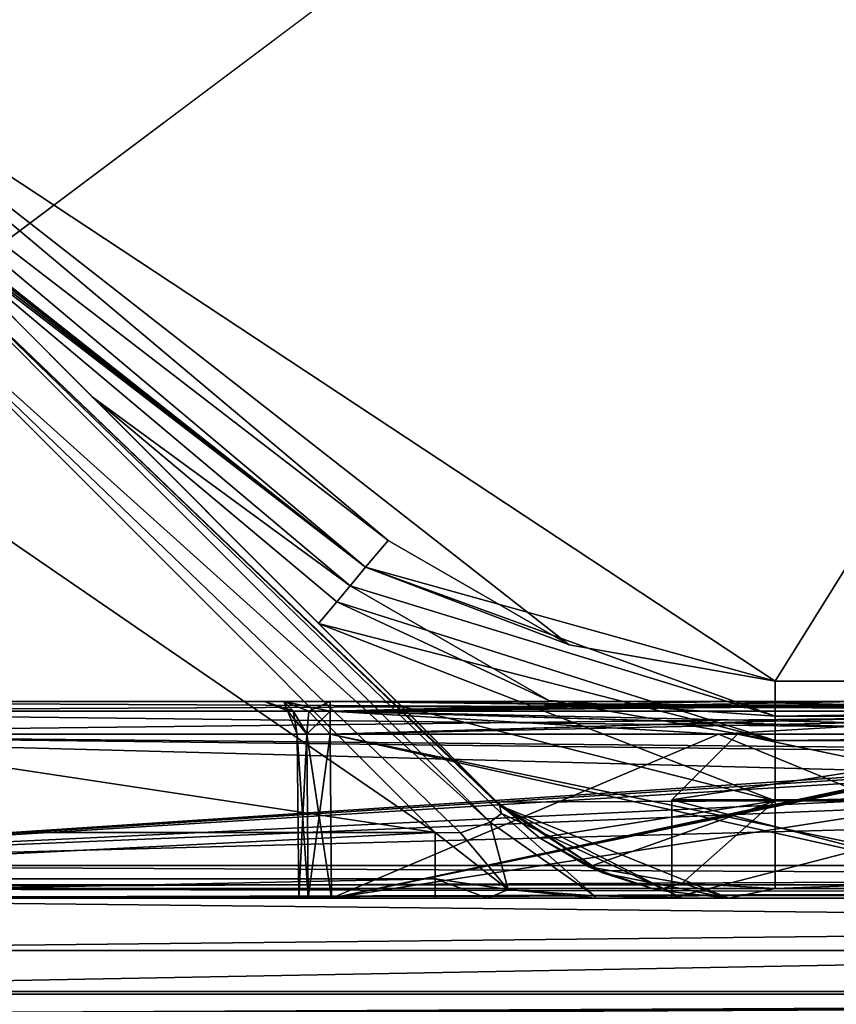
# Model space of a CAD drawing. Header units: metres. Extents: x -205 to 205, y -82 to 82.
# Tile 262 of 426: x -30 to -17, y 41 to 56. Entities that reach past the tile are written whole.
import ezdxf

# ---------------------------------------------------------------- set-up
doc = ezdxf.new("R2010")
doc.units = ezdxf.units.M
doc.layers.add('solid_PRT0003', color=7, linetype='CONTINUOUS')

msp = doc.modelspace()

# ---------------------------------------------------------------- linework, layer by layer
at = {"layer": 'solid_PRT0003'}
for points in [[(-200, -75), (-200, 75), (0, 75)], [(0, -75), (-200, -75), (0, 75)], [(-33.837666, 56.110996, 1.5), (-18.216194, 45.809784, 1.5), (0, 75, 1.5)], [(-18.216194, 45.809784, 1.5), (18.216194, 45.809784, 1.5), (0, 75, 1.5)], [(-34.181252, 55.70153, 1.654846), (-24.12355, 47.959885, 1.5), (-33.837666, 56.110996, 1.5)], [(-33.837666, 56.110996, 1.5), (-21.359428, 46.364033, 1.5), (-18.216194, 45.809784, 1.5)], [(-33.837666, 56.110996, 1.5), (-24.12355, 47.959885, 1.5), (-21.359428, 46.364033, 1.5)], [(-24.467134, 47.550419, 1.654846), (-24.12355, 47.959885, 1.5), (-34.181252, 55.70153, 1.654846)], [(-24.467134, 47.550419, 1.654846), (-34.181252, 55.70153, 1.654846), (-32.384422, 53.804459, 1.946402)], [(-24.467134, 47.550419, 1.654846), (-32.384422, 53.804459, 1.946402), (-31.73583, 53.242641, 1.96722)], [(-31.942936, 53.035534, 13.207107), (-22.457655, 43.964466, 12.5), (-31.73583, 53.242641, 12.5)], [(-31.496353, 53.003162, 2.017271), (-24.467134, 47.550419, 1.654846), (-31.73583, 53.242641, 1.96722)], [(-22.457655, 43.964466, 12.5), (-31.496353, 53.003162, 2.017271), (-31.73583, 53.242641, 1.96722)], [(-22.457655, 43.964466, 12.5), (-31.73583, 53.242641, 1.96722), (-31.73583, 53.242641, 12.5)], [(-31.942936, 53.035534, 13.207107), (-32.442936, 52.535534, 13.5), (-22.567221, 43.656864, 13.20919)], [(-31.942936, 53.035534, 13.207107), (-22.42312, 43.914635, 12.646684), (-22.457655, 43.964466, 12.5)], [(-31.942936, 53.035534, 13.207107), (-22.39064, 43.791592, 12.879613), (-22.42312, 43.914635, 12.646684)], [(-31.942936, 53.035534, 13.207107), (-22.567221, 43.656864, 13.20919), (-22.39064, 43.791592, 12.879613)], [(-31.496353, 53.003162, 2.017271), (-31.27132, 52.77813, 2.071429), (-24.467134, 47.550419, 1.654846)], [(-22.457655, 43.964466, 12.5), (-31.27132, 52.77813, 2.071429), (-31.496353, 53.003162, 2.017271)], [(-24.704315, 47.267757, 2.071429), (-31.27132, 52.77813, 2.071429), (-28.642008, 50.148819, 2.583395)], [(-22.457655, 43.964466, 12.5), (-28.642008, 50.148819, 2.583395), (-31.27132, 52.77813, 2.071429)], [(-24.467134, 47.550419, 1.654846), (-31.27132, 52.77813, 2.071429), (-24.704315, 47.267757, 2.071429)], [(-31.428471, 49, 13.5), (-23.407402, 43.5, 13.5), (-32.442936, 52.535534, 13.5)], [(-23.019464, 43.498569, 13.461928), (-32.442936, 52.535534, 13.5), (-23.407402, 43.5, 13.5)], [(-23.019464, 43.498569, 13.461928), (-22.567221, 43.656864, 13.20919), (-32.442936, 52.535534, 13.5)], [(-24.909634, 47.023071, 2.57763), (-28.642008, 50.148819, 2.583395), (-25.186409, 46.693222, 2.993398)], [(-22.457655, 43.964466, 12.5), (-25.186409, 46.693222, 2.993398), (-28.642008, 50.148819, 2.583395)], [(-24.909634, 47.023071, 2.57763), (-24.704315, 47.267757, 2.071429), (-28.642008, 50.148819, 2.583395)], [(-31.428471, 49, 13.5), (-33.703213, 45.059738, 13.5), (-23.407402, 43.5, 13.5)], [(-24.467134, 47.550419, 1.654846), (-21.359428, 46.364033, 1.5), (-24.12355, 47.959885, 1.5)], [(-18.216194, 45.275261, 1.654846), (-24.467134, 47.550419, 1.654846), (-24.704315, 47.267757, 2.071429)], [(-24.467134, 47.550419, 1.654846), (-18.216194, 45.809784, 1.5), (-21.359428, 46.364033, 1.5)], [(-18.216194, 45.275261, 1.654846), (-18.216194, 45.809784, 1.5), (-24.467134, 47.550419, 1.654846)], [(-21.668451, 45.515003, 2.071429), (-24.704315, 47.267757, 2.071429), (-24.909634, 47.023071, 2.57763)], [(-21.668451, 45.515003, 2.071429), (-18.216194, 45.275261, 1.654846), (-24.704315, 47.267757, 2.071429)], [(-18.216194, 44.906277, 2.071429), (-24.909634, 47.023071, 2.57763), (-25.186409, 46.693222, 2.993398)], [(-21.668451, 45.515003, 2.071429), (-24.909634, 47.023071, 2.57763), (-18.216194, 44.906277, 2.071429)], [(-18.216194, 43.983814, 3.112886), (-18.216194, 44.906277, 2.071429), (-25.186409, 46.693222, 2.993398)], [(-18.216194, 43.983814, 3.112886), (-25.186409, 46.693222, 2.993398), (-23.9161, 45.422913, 3.189018)], [(-22.457655, 43.964466, 12.5), (-23.9161, 45.422913, 3.189018), (-25.186409, 46.693222, 2.993398)], [(-18.216194, 45.275261, 1.654846), (18.216194, 45.809784, 1.5), (-18.216194, 45.809784, 1.5)], [(18.216194, 45.275261, 1.654846), (18.216194, 45.809784, 1.5), (-18.216194, 45.275261, 1.654846)], [(-26.011072, 45.5, 48.499981), (-37.489235, 45.5, 46.5), (-34.967457, 45.5, 47.5)], [(-37.489235, 45.5, 73.5), (-37.489235, 45.5, 74.5), (-7.20467, 45.5, 74.5)], [(-37.489235, 45.353554, 74.853554), (-7.20467, 45.5, 74.5), (-37.489235, 45.5, 74.5)], [(-36.22834, 45.5, 73.5), (-37.489235, 45.5, 73.5), (-7.20467, 45.5, 74.5)], [(-37.489235, 45.353554, 74.853554), (-7.20467, 45.353504, 74.853607), (-7.20467, 45.5, 74.5)], [(-8.058311, 45.5, 46.97401), (-7.20467, 45.5, 46.5), (-37.489235, 45.5, 46.5)], [(-7.20467, 45.353527, 46.14642), (-37.489235, 45.5, 46.5), (-7.20467, 45.5, 46.5)], [(-8.880945, 45.5, 47.5), (-8.058311, 45.5, 46.97401), (-37.489235, 45.5, 46.5)], [(-16.945984, 45.5, 47.5), (-8.880945, 45.5, 47.5), (-37.489235, 45.5, 46.5)], [(-25.011023, 45.5, 47.5), (-16.945984, 45.5, 47.5), (-37.489235, 45.5, 46.5)], [(-25.718145, 45.5, 47.792873), (-25.011023, 45.5, 47.5), (-37.489235, 45.5, 46.5)], [(-26.011072, 45.5, 48.499981), (-25.718145, 45.5, 47.792873), (-37.489235, 45.5, 46.5)], [(-37.489235, 45.353554, 46.146446), (-37.489235, 45.5, 46.5), (-7.20467, 45.353527, 46.14642)], [(-34.967449, 45.5, 73.5), (-36.22834, 45.5, 73.5), (-7.20467, 45.5, 74.5)], [(-26.011072, 45.5, 48.499981), (-34.967457, 45.5, 47.5), (-34.260326, 45.5, 47.792873)], [(-34.260326, 45.5, 73.20713), (-34.967449, 45.5, 73.5), (-7.20467, 45.5, 74.5)], [(-34.260326, 45.5, 47.792873), (-33.9674, 45.5, 48.499989), (-26.011072, 45.5, 66.499985)], [(-26.011072, 45.5, 63.500011), (-34.260326, 45.5, 47.792873), (-26.011072, 45.5, 66.499985)], [(-34.260326, 45.5, 73.20713), (-7.20467, 45.5, 74.5), (-25.011013, 45.5, 73.5)], [(-33.9674, 45.5, 72.500023), (-34.260326, 45.5, 73.20713), (-25.011013, 45.5, 73.5)], [(-26.011072, 45.5, 51.499996), (-26.011072, 45.5, 48.499981), (-34.260326, 45.5, 47.792873)], [(-26.011072, 45.5, 54.500011), (-26.011072, 45.5, 51.499996), (-34.260326, 45.5, 47.792873)], [(-26.011072, 45.5, 57.499981), (-26.011072, 45.5, 54.500011), (-34.260326, 45.5, 47.792873)], [(-26.011072, 45.5, 60.499996), (-26.011072, 45.5, 57.499981), (-34.260326, 45.5, 47.792873)], [(-26.011072, 45.5, 63.500011), (-26.011072, 45.5, 60.499996), (-34.260326, 45.5, 47.792873)], [(-33.9674, 45.5, 48.499989), (-26.011072, 45.5, 69.5), (-26.011072, 45.5, 66.499985)], [(-33.9674, 45.5, 48.499989), (-26.011072, 45.5, 72.500015), (-26.011072, 45.5, 69.5)], [(-33.9674, 45.5, 54.500019), (-25.718143, 45.5, 73.20713), (-26.011072, 45.5, 72.500015)], [(-33.9674, 45.5, 51.500004), (-33.9674, 45.5, 54.500019), (-26.011072, 45.5, 72.500015)], [(-33.9674, 45.5, 48.499989), (-33.9674, 45.5, 51.500004), (-26.011072, 45.5, 72.500015)], [(-33.9674, 45.5, 72.500023), (-25.011013, 45.5, 73.5), (-25.718143, 45.5, 73.20713)], [(-33.9674, 45.5, 69.5), (-33.9674, 45.5, 72.500023), (-25.718143, 45.5, 73.20713)], [(-33.9674, 45.5, 66.499985), (-33.9674, 45.5, 69.5), (-25.718143, 45.5, 73.20713)], [(-33.9674, 45.5, 63.500019), (-33.9674, 45.5, 66.499985), (-25.718143, 45.5, 73.20713)], [(-33.9674, 45.5, 60.500004), (-33.9674, 45.5, 63.500019), (-25.718143, 45.5, 73.20713)], [(-33.9674, 45.5, 57.499989), (-33.9674, 45.5, 60.500004), (-25.718143, 45.5, 73.20713)], [(-33.9674, 45.5, 54.500019), (-33.9674, 45.5, 57.499989), (-25.718143, 45.5, 73.20713)], [(-26.011072, 45.5, 63.500011), (-26.011072, 45.5, 66.499985), (-25.718145, 45.5, 65.79287)], [(-25.573227, 45.356216, 66.175438), (-25.718145, 45.5, 65.79287), (-26.011072, 45.5, 66.499985)], [(-25.718143, 45.5, 64.20713), (-26.011072, 45.5, 63.500011), (-25.718145, 45.5, 65.79287)], [(-25.660616, 45.356625, 72.5), (-26.011072, 45.5, 66.499985), (-26.011072, 45.5, 69.5)], [(-25.660616, 45.356625, 72.5), (-25.660616, 45.356625, 66.5), (-26.011072, 45.5, 66.499985)], [(-25.573227, 45.356216, 66.175438), (-26.011072, 45.5, 66.499985), (-25.660616, 45.356625, 66.5)], [(-25.660616, 45.356625, 72.5), (-26.011072, 45.5, 69.5), (-26.011072, 45.5, 72.500015)], [(-25.660616, 45.356625, 72.5), (-26.011072, 45.5, 72.500015), (-25.718143, 45.5, 73.20713)], [(-25.573227, 45.356216, 48.175434), (-25.718145, 45.5, 47.792873), (-26.011072, 45.5, 48.499981)], [(-25.660616, 45.356625, 54.5), (-26.011072, 45.5, 48.499981), (-26.011072, 45.5, 51.499996)], [(-25.573227, 45.356216, 48.175434), (-26.011072, 45.5, 48.499981), (-25.660616, 45.356625, 48.5)], [(-25.660616, 45.356625, 54.5), (-25.660616, 45.356625, 48.5), (-26.011072, 45.5, 48.499981)], [(-25.660616, 45.356625, 54.5), (-26.011072, 45.5, 51.499996), (-26.011072, 45.5, 54.500011)], [(-25.718145, 45.5, 56.792873), (-25.718143, 45.5, 55.207127), (-26.011072, 45.5, 54.500011)], [(-25.660616, 45.356625, 54.5), (-26.011072, 45.5, 54.500011), (-25.718143, 45.5, 55.207127)], [(-26.011072, 45.5, 57.499981), (-25.718145, 45.5, 56.792873), (-26.011072, 45.5, 54.500011)], [(-25.573227, 45.356216, 57.175434), (-25.718145, 45.5, 56.792873), (-26.011072, 45.5, 57.499981)], [(-25.660616, 45.356625, 63.5), (-26.011072, 45.5, 57.499981), (-26.011072, 45.5, 60.499996)], [(-25.660616, 45.356625, 57.5), (-26.011072, 45.5, 57.499981), (-25.660616, 45.356625, 63.5)], [(-25.573227, 45.356216, 57.175434), (-26.011072, 45.5, 57.499981), (-25.660616, 45.356625, 57.5)], [(-25.660616, 45.356625, 63.5), (-26.011072, 45.5, 60.499996), (-26.011072, 45.5, 63.500011)], [(-25.660616, 45.356625, 63.5), (-26.011072, 45.5, 63.500011), (-25.718143, 45.5, 64.20713)], [(-25.718143, 45.5, 64.20713), (-25.718145, 45.5, 65.79287), (-25.011023, 45.5, 65.5)], [(-25.011034, 45.35355, 65.853554), (-25.011023, 45.5, 65.5), (-25.718145, 45.5, 65.79287)], [(-25.335051, 45.355091, 65.938828), (-25.011034, 45.35355, 65.853554), (-25.718145, 45.5, 65.79287)], [(-25.573227, 45.356216, 66.175438), (-25.335051, 45.355091, 65.938828), (-25.718145, 45.5, 65.79287)], [(-25.011034, 45.35355, 47.853554), (-25.011023, 45.5, 47.5), (-25.718145, 45.5, 47.792873)], [(-25.335051, 45.355091, 47.938828), (-25.011034, 45.35355, 47.853554), (-25.718145, 45.5, 47.792873)], [(-25.335051, 45.355091, 47.938828), (-25.718145, 45.5, 47.792873), (-25.573227, 45.356216, 48.175434)], [(-25.718145, 45.5, 56.792873), (-25.011023, 45.5, 56.5), (-25.718143, 45.5, 55.207127)], [(-25.011034, 45.35355, 56.853554), (-25.011023, 45.5, 56.5), (-25.718145, 45.5, 56.792873)], [(-25.335051, 45.355091, 56.938828), (-25.011034, 45.35355, 56.853554), (-25.718145, 45.5, 56.792873)], [(-25.573227, 45.356216, 57.175434), (-25.335051, 45.355091, 56.938828), (-25.718145, 45.5, 56.792873)], [(-25.011013, 45.5, 64.5), (-25.718143, 45.5, 64.20713), (-25.011023, 45.5, 65.5)], [(-25.335051, 45.355091, 73.061172), (-25.718143, 45.5, 73.20713), (-25.011013, 45.5, 73.5)], [(-25.573227, 45.356216, 72.824562), (-25.660616, 45.356625, 72.5), (-25.718143, 45.5, 73.20713)], [(-25.573227, 45.356216, 72.824562), (-25.718143, 45.5, 73.20713), (-25.335051, 45.355091, 73.061172)], [(-25.011023, 45.5, 56.5), (-25.011013, 45.5, 55.5), (-25.718143, 45.5, 55.207127)], [(-25.335051, 45.355091, 55.061172), (-25.718143, 45.5, 55.207127), (-25.011013, 45.5, 55.5)], [(-25.573227, 45.356216, 54.824562), (-25.660616, 45.356625, 54.5), (-25.718143, 45.5, 55.207127)], [(-25.573227, 45.356216, 54.824562), (-25.718143, 45.5, 55.207127), (-25.335051, 45.355091, 55.061172)], [(-25.335051, 45.355091, 64.061172), (-25.718143, 45.5, 64.20713), (-25.011013, 45.5, 64.5)], [(-25.573227, 45.356216, 63.824562), (-25.718143, 45.5, 64.20713), (-25.335051, 45.355091, 64.061172)], [(-25.660616, 45.356625, 63.5), (-25.718143, 45.5, 64.20713), (-25.573227, 45.356216, 63.824562)], [(-25.335051, 45.355091, 73.061172), (-25.011013, 45.5, 73.5), (-25.011034, 45.35355, 73.146446)], [(-25.335051, 45.355091, 55.061172), (-25.011013, 45.5, 55.5), (-25.011034, 45.35355, 55.146442)], [(-25.335051, 45.355091, 64.061172), (-25.011013, 45.5, 64.5), (-25.011034, 45.35355, 64.146446)], [(-25.011034, 45.35355, 65.853554), (-12.982021, 45.5, 65.5), (-18.996523, 45.5, 65.5)], [(-12.982021, 45.353554, 65.853554), (-12.982021, 45.5, 65.5), (-25.011034, 45.35355, 65.853554)], [(-25.011034, 45.35355, 65.853554), (-18.996523, 45.5, 65.5), (-25.011023, 45.5, 65.5)], [(-8.880945, 45.353565, 73.146461), (-25.011034, 45.35355, 73.146446), (-25.011013, 45.5, 73.5)], [(-25.011034, 45.35355, 47.853554), (-8.880945, 45.5, 47.5), (-16.945984, 45.5, 47.5)], [(-25.011034, 45.35355, 47.853554), (-8.880945, 45.353542, 47.853565), (-8.880945, 45.5, 47.5)], [(-25.011034, 45.35355, 47.853554), (-16.945984, 45.5, 47.5), (-25.011023, 45.5, 47.5)], [(-25.011034, 45.35355, 55.146442), (-25.011013, 45.5, 55.5), (-12.982021, 45.353554, 55.146446)], [(-25.011034, 45.35355, 56.853554), (-13.144557, 45.5, 56.5), (-19.077789, 45.5, 56.5)], [(-13.144557, 45.353554, 56.853554), (-13.144557, 45.5, 56.5), (-25.011034, 45.35355, 56.853554)], [(-25.011034, 45.35355, 56.853554), (-19.077789, 45.5, 56.5), (-25.011023, 45.5, 56.5)], [(-25.011034, 45.35355, 64.146446), (-25.011013, 45.5, 64.5), (-13.144557, 45.353554, 64.146446)], [(-25.011013, 45.5, 64.5), (-25.011023, 45.5, 65.5), (-18.996523, 45.5, 65.5)], [(-25.011023, 45.5, 56.5), (-19.077789, 45.5, 56.5), (-25.011013, 45.5, 55.5)], [(-19.077785, 45.5, 64.5), (-25.011013, 45.5, 64.5), (-18.996523, 45.5, 65.5)], [(-7.20467, 45.5, 74.5), (-16.94598, 45.5, 73.5), (-25.011013, 45.5, 73.5)], [(-8.880945, 45.353565, 73.146461), (-25.011013, 45.5, 73.5), (-16.94598, 45.5, 73.5)], [(-19.077789, 45.5, 56.5), (-18.996519, 45.5, 55.5), (-25.011013, 45.5, 55.5)], [(-12.982021, 45.353554, 55.146446), (-25.011013, 45.5, 55.5), (-18.996519, 45.5, 55.5)], [(-13.144557, 45.353554, 64.146446), (-25.011013, 45.5, 64.5), (-19.077785, 45.5, 64.5)], [(-18.216194, 43.983814, 3.112886), (-23.9161, 45.422913, 3.189018), (-22.457655, 43.964466, 3.443189)], [(-22.457655, 43.964466, 12.5), (-22.457655, 43.964466, 3.443189), (-23.9161, 45.422913, 3.189018)], [(-21.668451, 45.515003, 2.071429), (-18.216194, 44.906277, 2.071429), (-18.216194, 45.275261, 1.654846)], [(-19.077789, 45.5, 56.5), (-13.144557, 45.5, 56.5), (-18.996519, 45.5, 55.5)], [(-19.077785, 45.5, 64.5), (-18.996523, 45.5, 65.5), (-13.144557, 45.5, 64.5)], [(-13.144557, 45.353554, 64.146446), (-19.077785, 45.5, 64.5), (-13.144557, 45.5, 64.5)], [(-18.996523, 45.5, 65.5), (-12.982021, 45.5, 65.5), (-13.144557, 45.5, 64.5)], [(-12.98623, 45.5, 56.012169), (-12.982021, 45.5, 55.5), (-18.996519, 45.5, 55.5)], [(-12.982021, 45.353554, 55.146446), (-18.996519, 45.5, 55.5), (-12.982021, 45.5, 55.5)], [(-13.144557, 45.5, 56.5), (-12.98623, 45.5, 56.012169), (-18.996519, 45.5, 55.5)], [(-37.489235, 45.353554, 46.146446), (-7.20467, 45, 46), (-37.489235, 45, 46)], [(-37.489235, 45.353554, 46.146446), (-7.20467, 45.353527, 46.14642), (-7.20467, 45, 46)], [(-37.489235, 45.353554, 74.853554), (-37.489235, 45, 75), (-7.20467, 45.353504, 74.853607)], [(-7.20467, 45.353504, 74.853607), (-37.489235, 45, 75), (-7.20467, 45, 75)], [(-25.364697, 45.003086, 48.146515), (-25.660616, 45.356625, 48.5), (-25.511091, 45.004364, 48.5)], [(-25.511091, 45.004364, 54.5), (-25.511091, 45.004364, 48.5), (-25.660616, 45.356625, 48.5)], [(-25.364697, 45.003086, 48.146515), (-25.573227, 45.356216, 48.175434), (-25.660616, 45.356625, 48.5)], [(-25.660616, 45.356625, 54.5), (-25.511091, 45.004364, 54.5), (-25.660616, 45.356625, 48.5)], [(-25.573227, 45.356216, 54.824562), (-25.511091, 45.004364, 54.5), (-25.660616, 45.356625, 54.5)], [(-25.660616, 45.356625, 66.5), (-25.511091, 45.004364, 72.5), (-25.511091, 45.004364, 66.5)], [(-25.364697, 45.003086, 66.146515), (-25.660616, 45.356625, 66.5), (-25.511091, 45.004364, 66.5)], [(-25.660616, 45.356625, 72.5), (-25.511091, 45.004364, 72.5), (-25.660616, 45.356625, 66.5)], [(-25.573227, 45.356216, 72.824562), (-25.511091, 45.004364, 72.5), (-25.660616, 45.356625, 72.5)], [(-25.660616, 45.356625, 57.5), (-25.511091, 45.004364, 63.5), (-25.511091, 45.004364, 57.5)], [(-25.364697, 45.003086, 57.146515), (-25.660616, 45.356625, 57.5), (-25.511091, 45.004364, 57.5)], [(-25.660616, 45.356625, 63.5), (-25.573227, 45.356216, 63.824562), (-25.511091, 45.004364, 63.5)], [(-25.660616, 45.356625, 57.5), (-25.660616, 45.356625, 63.5), (-25.511091, 45.004364, 63.5)], [(-25.364697, 45.003086, 66.146515), (-25.573227, 45.356216, 66.175438), (-25.660616, 45.356625, 66.5)], [(-25.364697, 45.003086, 57.146515), (-25.573227, 45.356216, 57.175434), (-25.660616, 45.356625, 57.5)], [(-25.364697, 45.003086, 48.146515), (-25.335051, 45.355091, 47.938828), (-25.573227, 45.356216, 48.175434)], [(-25.364697, 45.003086, 54.853485), (-25.511091, 45.004364, 54.5), (-25.573227, 45.356216, 54.824562)], [(-25.364697, 45.003086, 72.853485), (-25.511091, 45.004364, 72.5), (-25.573227, 45.356216, 72.824562)], [(-25.364697, 45.003086, 63.853485), (-25.511091, 45.004364, 63.5), (-25.573227, 45.356216, 63.824562)], [(-25.364697, 45.003086, 66.146515), (-25.335051, 45.355091, 65.938828), (-25.573227, 45.356216, 66.175438)], [(-25.364697, 45.003086, 63.853485), (-25.573227, 45.356216, 63.824562), (-25.335051, 45.355091, 64.061172)], [(-25.364697, 45.003086, 57.146515), (-25.335051, 45.355091, 56.938828), (-25.573227, 45.356216, 57.175434)], [(-25.364697, 45.003086, 54.853485), (-25.573227, 45.356216, 54.824562), (-25.335051, 45.355091, 55.061172)], [(-25.364697, 45.003086, 72.853485), (-25.573227, 45.356216, 72.824562), (-25.335051, 45.355091, 73.061172)], [(-25.364697, 45.003086, 48.146515), (-25.011034, 45, 48), (-25.335051, 45.355091, 47.938828)], [(-25.364697, 45.003086, 57.146515), (-25.011034, 45, 57), (-25.335051, 45.355091, 56.938828)], [(-25.364697, 45.003086, 66.146515), (-25.011034, 45, 66), (-25.335051, 45.355091, 65.938828)], [(-25.364697, 45.003086, 63.853485), (-25.335051, 45.355091, 64.061172), (-25.011034, 45.35355, 64.146446)], [(-25.364697, 45.003086, 54.853485), (-25.335051, 45.355091, 55.061172), (-25.011034, 45.35355, 55.146442)], [(-25.364697, 45.003086, 72.853485), (-25.335051, 45.355091, 73.061172), (-25.011034, 45.35355, 73.146446)], [(-25.364697, 45.003086, 72.853485), (-25.011034, 45.35355, 73.146446), (-25.011034, 45, 73)], [(-25.364697, 45.003086, 54.853485), (-25.011034, 45.35355, 55.146442), (-25.011034, 45, 55)], [(-25.364697, 45.003086, 63.853485), (-25.011034, 45.35355, 64.146446), (-25.011034, 45, 64)], [(-25.335051, 45.355091, 47.938828), (-25.011034, 45, 48), (-25.011034, 45.35355, 47.853554)], [(-25.335051, 45.355091, 56.938828), (-25.011034, 45, 57), (-25.011034, 45.35355, 56.853554)], [(-25.335051, 45.355091, 65.938828), (-25.011034, 45, 66), (-25.011034, 45.35355, 65.853554)], [(-8.880945, 45.353565, 73.146461), (-8.880945, 45, 73), (-25.011034, 45.35355, 73.146446)], [(-13.144557, 45.353554, 56.853554), (-25.011034, 45, 57), (-19.077793, 45, 57)], [(-13.144557, 45.353554, 56.853554), (-25.011034, 45.35355, 56.853554), (-25.011034, 45, 57)], [(-25.011034, 45.35355, 55.146442), (-12.982021, 45.353554, 55.146446), (-12.982021, 45, 55)], [(-25.011034, 45.35355, 64.146446), (-13.144557, 45.353554, 64.146446), (-13.144553, 45, 64)], [(-12.982021, 45.353554, 65.853554), (-25.011034, 45, 66), (-12.982021, 45, 66)], [(-12.982021, 45.353554, 65.853554), (-25.011034, 45.35355, 65.853554), (-25.011034, 45, 66)], [(-25.011034, 45.35355, 47.853554), (-25.011034, 45, 48), (-8.880945, 45.353542, 47.853565)], [(-25.011034, 45.35355, 73.146446), (-8.880945, 45, 73), (-25.011034, 45, 73)], [(-25.011034, 45.35355, 55.146442), (-12.982021, 45, 55), (-25.011034, 45, 55)], [(-25.011034, 45.35355, 64.146446), (-13.144553, 45, 64), (-19.077793, 45, 64)], [(-25.011034, 45.35355, 64.146446), (-19.077793, 45, 64), (-25.011034, 45, 64)], [(-8.880945, 45.353542, 47.853565), (-25.011034, 45, 48), (-8.880945, 45, 48)], [(-13.144557, 45.353554, 56.853554), (-19.077793, 45, 57), (-13.144553, 45, 57)], [(18.216194, 45.275261, 1.654846), (-18.216194, 45.275261, 1.654846), (-18.216194, 44.906277, 2.071429)], [(18.216194, 45.275261, 1.654846), (-18.216194, 44.906277, 2.071429), (18.216194, 44.906277, 2.071429)], [(-33.703213, 45.059738, 13.5), (-37.489235, 43.5, 13.5), (-23.407402, 43.5, 13.5)], [(37.510765, 45, 46), (-37.489235, 43, 46), (0.010767, 44.558178, 46)], [(37.510765, 43, 46), (-37.489235, 43, 46), (37.510765, 45, 46)], [(-37.489235, 43, 46), (-37.489235, 45, 46), (-7.20467, 45, 46)], [(-37.489235, 43, 46), (-7.20467, 45, 46), (-6.599631, 44.985603, 46)], [(0.010763, 44.558178, 75), (-2.665616, 44.668194, 75), (-37.489235, 45, 75)], [(-2.665616, 44.668194, 75), (-7.20467, 45, 75), (-37.489235, 45, 75)], [(-37.489235, 45, 75), (37.510765, 43, 75), (0.010763, 44.558178, 75)], [(-37.489235, 43, 75), (37.510765, 43, 75), (-37.489235, 45, 75)], [(-37.489235, 43, 46), (-6.599631, 44.985603, 46), (-5.926384, 44.940296, 46)], [(-37.489235, 43, 46), (-5.926384, 44.940296, 46), (-2.665719, 44.668201, 46)], [(-25.511091, 45.004364, 72.5), (-25.489235, 42.5, 72.5), (-25.489235, 42.5, 66.5)], [(-25.364697, 45.003086, 72.853485), (-25.489235, 42.5, 72.5), (-25.511091, 45.004364, 72.5)], [(-25.511091, 45.004364, 66.5), (-25.489235, 42.5, 66.5), (-25.342787, 42.5, 66.146446)], [(-25.511091, 45.004364, 72.5), (-25.489235, 42.5, 66.5), (-25.511091, 45.004364, 66.5)], [(-25.364697, 45.003086, 66.146515), (-25.511091, 45.004364, 66.5), (-25.342787, 42.5, 66.146446)], [(-25.511091, 45.004364, 63.5), (-25.489235, 42.5, 63.5), (-25.489235, 42.5, 57.5)], [(-25.364697, 45.003086, 63.853485), (-25.489235, 42.5, 63.5), (-25.511091, 45.004364, 63.5)], [(-25.511091, 45.004364, 57.5), (-25.489235, 42.5, 57.5), (-25.342787, 42.5, 57.14645)], [(-25.511091, 45.004364, 63.5), (-25.489235, 42.5, 57.5), (-25.511091, 45.004364, 57.5)], [(-25.364697, 45.003086, 57.146515), (-25.511091, 45.004364, 57.5), (-25.342787, 42.5, 57.14645)], [(-25.511091, 45.004364, 54.5), (-25.489235, 42.5, 54.5), (-25.489235, 42.5, 48.5)], [(-25.364697, 45.003086, 54.853485), (-25.489235, 42.5, 54.5), (-25.511091, 45.004364, 54.5)], [(-25.511091, 45.004364, 48.5), (-25.489235, 42.5, 48.5), (-25.342787, 42.5, 48.14645)], [(-25.511091, 45.004364, 54.5), (-25.489235, 42.5, 48.5), (-25.511091, 45.004364, 48.5)], [(-25.364697, 45.003086, 48.146515), (-25.511091, 45.004364, 48.5), (-25.342787, 42.5, 48.14645)], [(-25.364697, 45.003086, 72.853485), (-25.342787, 42.5, 72.853554), (-25.489235, 42.5, 72.5)], [(-25.364697, 45.003086, 63.853485), (-25.342787, 42.5, 63.85355), (-25.489235, 42.5, 63.5)], [(-25.364697, 45.003086, 54.853485), (-25.342787, 42.5, 54.85355), (-25.489235, 42.5, 54.5)], [(-25.364697, 45.003086, 72.853485), (-25.011034, 45, 73), (-25.342787, 42.5, 72.853554)], [(-25.364697, 45.003086, 66.146515), (-25.342787, 42.5, 66.146446), (-24.989216, 42.5, 66)], [(-25.364697, 45.003086, 66.146515), (-24.989216, 42.5, 66), (-25.011034, 45, 66)], [(-25.364697, 45.003086, 63.853485), (-25.011034, 45, 64), (-25.342787, 42.5, 63.85355)], [(-25.364697, 45.003086, 57.146515), (-25.342787, 42.5, 57.14645), (-24.989216, 42.5, 57)], [(-25.364697, 45.003086, 57.146515), (-24.989216, 42.5, 57), (-25.011034, 45, 57)], [(-25.364697, 45.003086, 54.853485), (-25.011034, 45, 55), (-25.342787, 42.5, 54.85355)], [(-25.364697, 45.003086, 48.146515), (-25.342787, 42.5, 48.14645), (-24.989216, 42.5, 48)], [(-25.364697, 45.003086, 48.146515), (-24.989216, 42.5, 48), (-25.011034, 45, 48)], [(-25.011034, 45, 73), (-24.989216, 42.5, 73), (-25.342787, 42.5, 72.853554)], [(-25.011034, 45, 64), (-24.989216, 42.5, 64), (-25.342787, 42.5, 63.85355)], [(-25.011034, 45, 55), (-24.989216, 42.5, 55), (-25.342787, 42.5, 54.85355)], [(-25.011034, 45, 66), (-24.989216, 42.5, 66), (-12.982021, 42.5, 66)], [(-12.982021, 45, 66), (-25.011034, 45, 66), (-12.982021, 42.5, 66)], [(-8.880945, 45, 73), (-24.989216, 42.5, 73), (-25.011034, 45, 73)], [(-25.011034, 45, 64), (-19.077793, 45, 64), (-24.989216, 42.5, 64)], [(-19.077793, 45, 57), (-25.011034, 45, 57), (-24.989216, 42.5, 57)], [(-25.011034, 45, 55), (-12.982021, 45, 55), (-24.989216, 42.5, 55)], [(-25.011034, 45, 48), (-24.989216, 42.5, 48), (-13.727495, 42.5, 48)], [(-8.880945, 45, 48), (-25.011034, 45, 48), (-13.727495, 42.5, 48)], [(-8.880945, 45, 73), (-13.727074, 42.5, 73), (-24.989216, 42.5, 73)], [(-13.144553, 45, 64), (-13.062322, 44.993767, 64), (-24.989216, 42.5, 64)], [(-19.077793, 45, 64), (-13.144553, 45, 64), (-24.989216, 42.5, 64)], [(-19.077793, 45, 57), (-24.989216, 42.5, 57), (-12.982021, 42.5, 57)], [(-12.982021, 45, 55), (-12.982021, 42.5, 55), (-24.989216, 42.5, 55)], [(-13.062322, 44.993767, 64), (-12.982021, 44.975231, 64), (-24.989216, 42.5, 64)], [(-12.982021, 44.975231, 64), (-12.982021, 42.5, 64), (-24.989216, 42.5, 64)], [(-19.789236, 44, 24.5), (-18.78923, 45, 24.5), (-13.282798, 45, 11.206351)], [(-19.789236, 44, 24.5), (-13.989949, 44, 38.500713), (-18.78923, 45, 24.5)], [(-13.989949, 44, 10.499286), (-19.789236, 44, 24.5), (-13.282798, 45, 11.206351)], [(-13.144553, 45, 57), (-19.077793, 45, 57), (-12.982021, 42.5, 57)], [(-13.282798, 45, 11.206351), (-18.78923, 45, 24.5), (-13.282798, 45, 37.793648)], [(-13.989949, 44, 38.500713), (-13.282798, 45, 37.793648), (-18.78923, 45, 24.5)], [(18.216194, 44.906277, 2.071429), (-18.216194, 44.906277, 2.071429), (-18.216194, 43.983814, 3.112886)], [(18.216194, 43.983814, 3.112886), (18.216194, 44.906277, 2.071429), (-18.216194, 43.983814, 3.112886)], [(-37.489235, 43, 46), (-2.665719, 44.668201, 46), (0.010767, 44.558178, 46)], [(-18.216194, 43.983814, 3.112886), (-22.457655, 43.964466, 3.443189), (-21.813644, 43.420895, 3.489634)], [(-20.835606, 42.88063, 12.5), (-21.813644, 43.420895, 3.489634), (-22.457655, 43.964466, 3.443189)], [(-20.835606, 42.88063, 12.5), (-22.457655, 43.964466, 3.443189), (-22.457655, 43.964466, 12.5)], [(-20.835606, 42.88063, 12.5), (-22.457655, 43.964466, 12.5), (-22.42312, 43.914635, 12.646684)], [(-19.64023, 42.502602, 13.83226), (-22.42312, 43.914635, 12.646684), (-22.39064, 43.791592, 12.879613)], [(-18.922121, 42.5, 12.5), (-20.835606, 42.88063, 12.5), (-22.42312, 43.914635, 12.646684)], [(-19.64023, 42.502602, 13.83226), (-18.922121, 42.5, 12.5), (-22.42312, 43.914635, 12.646684)], [(-18.216194, 43.983814, 3.112886), (-21.813644, 43.420895, 3.489634), (-21.056665, 42.978527, 3.5)], [(-19.633642, 42.729107, 3.5), (-18.216194, 43.983814, 3.112886), (-21.056665, 42.978527, 3.5)], [(-13.989949, 44, 10.499286), (-13.989946, 42.5, 10.499289), (-19.789236, 42.5, 24.5)], [(-19.789236, 44, 24.5), (-19.789236, 42.5, 24.5), (-13.989946, 42.5, 38.500713)], [(-13.989949, 44, 10.499286), (-19.789236, 42.5, 24.5), (-19.789236, 44, 24.5)], [(-19.789236, 44, 24.5), (-13.989946, 42.5, 38.500713), (-13.989949, 44, 38.500713)], [(-19.633642, 42.729107, 3.5), (-18.216194, 42.647507, 3.5), (-18.216194, 43.983814, 3.112886)], [(18.216194, 43.983814, 3.112886), (-18.216194, 43.983814, 3.112886), (-18.216194, 42.647507, 3.5)], [(18.216194, 43.983814, 3.112886), (-18.216194, 42.647507, 3.5), (18.216194, 42.647507, 3.5)], [(-20.973261, 42.53315, 14.375245), (-22.39064, 43.791592, 12.879613), (-22.567221, 43.656864, 13.20919)], [(-20.973261, 42.53315, 14.375245), (-19.64023, 42.502602, 13.83226), (-22.39064, 43.791592, 12.879613)], [(-22.291302, 42.629337, 14.224727), (-22.567221, 43.656864, 13.20919), (-23.019464, 43.498569, 13.461928)], [(-22.291302, 42.629337, 14.224727), (-20.973261, 42.53315, 14.375245), (-22.567221, 43.656864, 13.20919)], [(-37.489235, 42.792892, 13.792893), (-23.407402, 43.5, 13.5), (-37.489235, 43.5, 13.5)], [(-23.407402, 42.792892, 13.792892), (-23.407402, 43.5, 13.5), (-37.489235, 42.792892, 13.792893)], [(-22.291302, 42.629337, 14.224727), (-23.019464, 43.498569, 13.461928), (-23.407402, 43.5, 13.5)], [(-22.291302, 42.629337, 14.224727), (-23.407402, 43.5, 13.5), (-23.407402, 42.792892, 13.792892)], [(-20.835606, 42.88063, 12.5), (-21.056665, 42.978527, 3.5), (-21.813644, 43.420895, 3.489634)], [(37.510765, 42.646446, 45.853554), (-37.489235, 43, 46), (37.510765, 43, 46)], [(37.510765, 42.646446, 45.853554), (-37.489235, 42.646446, 45.853554), (-37.489235, 43, 46)], [(-37.489235, 42.646446, 75.146446), (37.510765, 43, 75), (-37.489235, 43, 75)], [(-37.489235, 42.646446, 75.146446), (37.510765, 42.646446, 75.146446), (37.510765, 43, 75)], [(-20.015911, 42.621105, 3.5), (-19.633642, 42.729107, 3.5), (-21.056665, 42.978527, 3.5)], [(-20.015911, 42.621105, 3.5), (-21.056665, 42.978527, 3.5), (-20.835606, 42.88063, 12.5)], [(-20.015911, 42.621105, 3.5), (-20.835606, 42.88063, 12.5), (-18.922121, 42.5, 12.5)], [(-23.407402, 42.792892, 13.792892), (-37.489235, 42.792892, 13.792893), (-37.489235, 42.5, 14.5)], [(-23.407402, 42.792892, 13.792892), (-37.489235, 42.5, 14.5), (-23.407402, 42.5, 14.5)], [(37.510765, 42.700001, 108.5), (-37.489235, 42.5, 108.5), (37.510765, 42.5, 108.5)], [(37.510765, 42.700001, 108.5), (-37.489235, 42.700001, 108.5), (-37.489235, 42.5, 108.5)], [(-37.489235, 42.700001, 78.5), (-37.489235, 42.700001, 108.5), (37.510765, 42.700001, 108.5)], [(37.510765, 42.700001, 78.5), (-37.489235, 42.700001, 78.5), (37.510765, 42.700001, 108.5)], [(37.510765, 42.700001, 78.5), (-37.489235, 42.5, 78.5), (-37.489235, 42.700001, 78.5)], [(37.510765, 42.700001, 78.5), (37.510765, 42.5, 78.5), (-37.489235, 42.5, 78.5)], [(-22.603895, 42.5, 14.705911), (-23.407402, 42.792892, 13.792892), (-23.407402, 42.5, 14.5)], [(-22.603895, 42.5, 14.705911), (-22.291302, 42.629337, 14.224727), (-23.407402, 42.792892, 13.792892)], [(-18.922121, 42.5, 3.5), (-19.633642, 42.729107, 3.5), (-20.015911, 42.621105, 3.5)], [(-18.922121, 42.5, 3.5), (-18.216194, 42.647507, 3.5), (-19.633642, 42.729107, 3.5)], [(37.510765, 42.646446, 75.146446), (-37.489235, 42.5, 75.5), (37.510765, 42.5, 75.5)], [(-37.489235, 42.646446, 75.146446), (-37.489235, 42.5, 75.5), (37.510765, 42.646446, 75.146446)], [(-37.489235, 42.646446, 45.853554), (37.510765, 42.5, 45.5), (-37.489235, 42.5, 45.5)], [(37.510765, 42.646446, 45.853554), (37.510765, 42.5, 45.5), (-37.489235, 42.646446, 45.853554)], [(-22.603895, 42.5, 14.705911), (-20.963085, 42.5, 14.773722), (-22.291302, 42.629337, 14.224727)], [(-20.963085, 42.5, 14.773722), (-20.973261, 42.53315, 14.375245), (-22.291302, 42.629337, 14.224727)], [(-19.450054, 42.5, 13.824896), (-19.64023, 42.502602, 13.83226), (-20.973261, 42.53315, 14.375245)], [(-20.963085, 42.5, 14.773722), (-19.450054, 42.5, 13.824896), (-20.973261, 42.53315, 14.375245)], [(-18.922121, 42.5, 3.5), (-20.015911, 42.621105, 3.5), (-18.922121, 42.5, 12.5)], [(18.943651, 42.5, 3.5), (-18.216194, 42.647507, 3.5), (-18.922121, 42.5, 3.5)], [(18.943651, 42.5, 3.5), (18.216194, 42.647507, 3.5), (-18.216194, 42.647507, 3.5)], [(37.510765, 42.5, 108.5), (-37.489235, 42.5, 108.5), (-41.024776, 41.035538, 108.5)], [(37.510765, 42.5, 108.5), (-41.024776, 41.035538, 108.5), (41.046303, 41.035542, 108.5)], [(-19.789236, 42.5, 24.5), (-23.407402, 42.5, 14.5), (-37.489235, 42.5, 14.5)], [(-13.989946, 42.5, 38.500713), (-37.489235, 42.5, 14.5), (-37.489235, 42.5, 45.5)], [(-13.989946, 42.5, 38.500713), (-19.789236, 42.5, 24.5), (-37.489235, 42.5, 14.5)], [(37.510765, 42.5, 78), (37.510765, 42.5, 77), (-37.489235, 42.5, 77)], [(-37.489235, 41.700001, 76.5), (-37.489235, 42.5, 77), (37.510765, 42.5, 77)], [(-37.489235, 42.5, 78), (37.510765, 42.5, 78), (-37.489235, 42.5, 77)], [(-37.489235, 41.700001, 76.5), (37.510765, 42.5, 77), (37.510765, 41.700001, 76.5)], [(37.510765, 41.700001, 78.5), (37.510765, 42.5, 78), (-37.489235, 42.5, 78)], [(-37.489235, 41.700001, 78.5), (37.510765, 41.700001, 78.5), (-37.489235, 42.5, 78)], [(-37.489235, 42.5, 75.5), (37.510765, 42.5, 76), (37.510765, 42.5, 75.5)], [(-37.489235, 42.5, 75.5), (-37.489235, 42.5, 76), (37.510765, 42.5, 76)], [(37.510765, 41.700001, 76.5), (37.510765, 42.5, 76), (-37.489235, 42.5, 76)], [(-37.489235, 41.700001, 76.5), (37.510765, 41.700001, 76.5), (-37.489235, 42.5, 76)], [(0.010765, 42.5, 44.299999), (-37.489235, 42.5, 45.5), (37.510765, 42.5, 45.5)], [(0.010765, 42.5, 44.299999), (-13.989946, 42.5, 38.500713), (-37.489235, 42.5, 45.5)], [(-37.489235, 41.700001, 106.5), (-37.489235, 42.5, 107), (37.510765, 42.5, 107)], [(37.510765, 42.5, 106), (37.510765, 42.5, 107), (-37.489235, 42.5, 107)], [(37.510765, 41.700001, 106.5), (-37.489235, 41.700001, 106.5), (37.510765, 42.5, 107)], [(37.510765, 42.5, 106), (-37.489235, 42.5, 107), (-37.489235, 42.5, 106)], [(-37.489235, 42.5, 106), (-37.489235, 41.700001, 106.5), (37.510765, 41.700001, 106.5)], [(37.510765, 42.5, 106), (-37.489235, 42.5, 106), (37.510765, 41.700001, 106.5)], [(37.510765, 42.5, 104), (-37.489235, 42.5, 105), (-37.489235, 42.5, 104)], [(37.510765, 42.5, 104), (37.510765, 42.5, 105), (-37.489235, 42.5, 105)], [(-37.489235, 41.700001, 104.5), (-37.489235, 42.5, 105), (37.510765, 42.5, 105)], [(37.510765, 42.5, 102), (-37.489235, 42.5, 103), (-37.489235, 42.5, 102)], [(37.510765, 42.5, 102), (37.510765, 42.5, 103), (-37.489235, 42.5, 103)], [(-37.489235, 41.700001, 102.5), (-37.489235, 42.5, 103), (37.510765, 42.5, 103)], [(37.510765, 41.700001, 104.5), (37.510765, 42.5, 104), (-37.489235, 42.5, 104)], [(-37.489235, 41.700001, 104.5), (37.510765, 41.700001, 104.5), (-37.489235, 42.5, 104)], [(37.510765, 42.5, 100), (-37.489235, 42.5, 101), (-37.489235, 42.5, 100)], [(37.510765, 42.5, 100), (37.510765, 42.5, 101), (-37.489235, 42.5, 101)], [(-37.489235, 41.700001, 100.5), (-37.489235, 42.5, 101), (37.510765, 42.5, 101)], [(37.510765, 41.700001, 102.5), (37.510765, 42.5, 102), (-37.489235, 42.5, 102)], [(-37.489235, 41.700001, 102.5), (37.510765, 41.700001, 102.5), (-37.489235, 42.5, 102)], [(37.510765, 42.5, 98), (-37.489235, 42.5, 99), (-37.489235, 42.5, 98)], [(37.510765, 42.5, 98), (37.510765, 42.5, 99), (-37.489235, 42.5, 99)], [(-37.489235, 41.700001, 98.5), (-37.489235, 42.5, 99), (37.510765, 42.5, 99)], [(37.510765, 41.700001, 100.5), (37.510765, 42.5, 100), (-37.489235, 42.5, 100)], [(-37.489235, 41.700001, 100.5), (37.510765, 41.700001, 100.5), (-37.489235, 42.5, 100)], [(37.510765, 42.5, 96), (-37.489235, 42.5, 97), (-37.489235, 42.5, 96)], [(37.510765, 42.5, 96), (37.510765, 42.5, 97), (-37.489235, 42.5, 97)], [(-37.489235, 41.700001, 96.5), (-37.489235, 42.5, 97), (37.510765, 42.5, 97)], [(37.510765, 41.700001, 98.5), (37.510765, 42.5, 98), (-37.489235, 42.5, 98)], [(-37.489235, 41.700001, 98.5), (37.510765, 41.700001, 98.5), (-37.489235, 42.5, 98)], [(37.510765, 42.5, 94), (-37.489235, 42.5, 95), (-37.489235, 42.5, 94)], [(37.510765, 42.5, 94), (37.510765, 42.5, 95), (-37.489235, 42.5, 95)], [(-37.489235, 41.700001, 94.5), (-37.489235, 42.5, 95), (37.510765, 42.5, 95)], [(37.510765, 41.700001, 96.5), (37.510765, 42.5, 96), (-37.489235, 42.5, 96)], [(-37.489235, 41.700001, 96.5), (37.510765, 41.700001, 96.5), (-37.489235, 42.5, 96)], [(37.510765, 42.5, 92), (-37.489235, 42.5, 93), (-37.489235, 42.5, 92)], [(37.510765, 42.5, 92), (37.510765, 42.5, 93), (-37.489235, 42.5, 93)], [(-37.489235, 41.700001, 92.5), (-37.489235, 42.5, 93), (37.510765, 42.5, 93)], [(37.510765, 41.700001, 94.5), (37.510765, 42.5, 94), (-37.489235, 42.5, 94)], [(-37.489235, 41.700001, 94.5), (37.510765, 41.700001, 94.5), (-37.489235, 42.5, 94)], [(37.510765, 42.5, 90), (-37.489235, 42.5, 91), (-37.489235, 42.5, 90)], [(37.510765, 42.5, 90), (37.510765, 42.5, 91), (-37.489235, 42.5, 91)], [(-37.489235, 41.700001, 90.5), (-37.489235, 42.5, 91), (37.510765, 42.5, 91)], [(37.510765, 41.700001, 92.5), (37.510765, 42.5, 92), (-37.489235, 42.5, 92)], [(-37.489235, 41.700001, 92.5), (37.510765, 41.700001, 92.5), (-37.489235, 42.5, 92)], [(37.510765, 42.5, 88), (-37.489235, 42.5, 89), (-37.489235, 42.5, 88)], [(37.510765, 42.5, 88), (37.510765, 42.5, 89), (-37.489235, 42.5, 89)], [(-37.489235, 41.700001, 88.5), (-37.489235, 42.5, 89), (37.510765, 42.5, 89)], [(37.510765, 41.700001, 90.5), (37.510765, 42.5, 90), (-37.489235, 42.5, 90)], [(-37.489235, 41.700001, 90.5), (37.510765, 41.700001, 90.5), (-37.489235, 42.5, 90)], [(37.510765, 42.5, 86), (-37.489235, 42.5, 87), (-37.489235, 42.5, 86)], [(37.510765, 42.5, 86), (37.510765, 42.5, 87), (-37.489235, 42.5, 87)], [(-37.489235, 41.700001, 86.5), (-37.489235, 42.5, 87), (37.510765, 42.5, 87)], [(37.510765, 41.700001, 88.5), (37.510765, 42.5, 88), (-37.489235, 42.5, 88)], [(-37.489235, 41.700001, 88.5), (37.510765, 41.700001, 88.5), (-37.489235, 42.5, 88)], [(37.510765, 42.5, 84), (-37.489235, 42.5, 85), (-37.489235, 42.5, 84)], [(37.510765, 42.5, 84), (37.510765, 42.5, 85), (-37.489235, 42.5, 85)], [(-37.489235, 41.700001, 84.5), (-37.489235, 42.5, 85), (37.510765, 42.5, 85)], [(37.510765, 41.700001, 86.5), (37.510765, 42.5, 86), (-37.489235, 42.5, 86)], [(-37.489235, 41.700001, 86.5), (37.510765, 41.700001, 86.5), (-37.489235, 42.5, 86)], [(37.510765, 42.5, 82), (-37.489235, 42.5, 83), (-37.489235, 42.5, 82)], [(37.510765, 42.5, 82), (37.510765, 42.5, 83), (-37.489235, 42.5, 83)], [(-37.489235, 41.700001, 82.5), (-37.489235, 42.5, 83), (37.510765, 42.5, 83)], [(37.510765, 41.700001, 84.5), (37.510765, 42.5, 84), (-37.489235, 42.5, 84)], [(-37.489235, 41.700001, 84.5), (37.510765, 41.700001, 84.5), (-37.489235, 42.5, 84)], [(37.510765, 42.5, 80), (-37.489235, 42.5, 81), (-37.489235, 42.5, 80)], [(37.510765, 42.5, 80), (37.510765, 42.5, 81), (-37.489235, 42.5, 81)], [(-37.489235, 41.700001, 80.5), (-37.489235, 42.5, 81), (37.510765, 42.5, 81)], [(37.510765, 41.700001, 82.5), (37.510765, 42.5, 82), (-37.489235, 42.5, 82)], [(-37.489235, 41.700001, 82.5), (37.510765, 41.700001, 82.5), (-37.489235, 42.5, 82)], [(-37.489235, 41.700001, 78.5), (-37.489235, 42.5, 79), (37.510765, 42.5, 79)], [(37.510765, 42.5, 78.5), (37.510765, 42.5, 79), (-37.489235, 42.5, 79)], [(37.510765, 42.5, 78.5), (-37.489235, 42.5, 79), (-37.489235, 42.5, 78.5)], [(37.510765, 41.700001, 80.5), (37.510765, 42.5, 80), (-37.489235, 42.5, 80)], [(-37.489235, 41.700001, 80.5), (37.510765, 41.700001, 80.5), (-37.489235, 42.5, 80)], [(-37.489235, 41.700001, 104.5), (37.510765, 42.5, 105), (37.510765, 41.700001, 104.5)], [(-37.489235, 41.700001, 102.5), (37.510765, 42.5, 103), (37.510765, 41.700001, 102.5)], [(-37.489235, 41.700001, 100.5), (37.510765, 42.5, 101), (37.510765, 41.700001, 100.5)], [(-37.489235, 41.700001, 98.5), (37.510765, 42.5, 99), (37.510765, 41.700001, 98.5)], [(-37.489235, 41.700001, 96.5), (37.510765, 42.5, 97), (37.510765, 41.700001, 96.5)], [(-37.489235, 41.700001, 94.5), (37.510765, 42.5, 95), (37.510765, 41.700001, 94.5)], [(-37.489235, 41.700001, 92.5), (37.510765, 42.5, 93), (37.510765, 41.700001, 92.5)], [(-37.489235, 41.700001, 90.5), (37.510765, 42.5, 91), (37.510765, 41.700001, 90.5)], [(-37.489235, 41.700001, 88.5), (37.510765, 42.5, 89), (37.510765, 41.700001, 88.5)], [(-37.489235, 41.700001, 86.5), (37.510765, 42.5, 87), (37.510765, 41.700001, 86.5)], [(-37.489235, 41.700001, 84.5), (37.510765, 42.5, 85), (37.510765, 41.700001, 84.5)], [(-37.489235, 41.700001, 82.5), (37.510765, 42.5, 83), (37.510765, 41.700001, 82.5)], [(-37.489235, 41.700001, 80.5), (37.510765, 42.5, 81), (37.510765, 41.700001, 80.5)], [(-37.489235, 41.700001, 78.5), (37.510765, 42.5, 79), (37.510765, 41.700001, 78.5)], [(-25.489235, 42.5, 66.5), (-25.489235, 42.5, 72.5), (-25.342787, 42.5, 72.853554)], [(-25.342787, 42.5, 66.146446), (-25.489235, 42.5, 66.5), (-25.342787, 42.5, 72.853554)], [(-25.489235, 42.5, 57.5), (-25.489235, 42.5, 63.5), (-25.342787, 42.5, 63.85355)], [(-25.342787, 42.5, 57.14645), (-25.489235, 42.5, 57.5), (-25.342787, 42.5, 63.85355)], [(-25.489235, 42.5, 48.5), (-25.489235, 42.5, 54.5), (-25.342787, 42.5, 54.85355)], [(-25.342787, 42.5, 48.14645), (-25.489235, 42.5, 48.5), (-25.342787, 42.5, 54.85355)], [(-25.342787, 42.5, 66.146446), (-25.342787, 42.5, 72.853554), (-24.989216, 42.5, 73)], [(-24.989216, 42.5, 66), (-25.342787, 42.5, 66.146446), (-24.989216, 42.5, 73)], [(-25.342787, 42.5, 57.14645), (-25.342787, 42.5, 63.85355), (-24.989216, 42.5, 64)], [(-24.989216, 42.5, 57), (-25.342787, 42.5, 57.14645), (-24.989216, 42.5, 64)], [(-25.342787, 42.5, 48.14645), (-25.342787, 42.5, 54.85355), (-24.989216, 42.5, 55)], [(-24.989216, 42.5, 48), (-25.342787, 42.5, 48.14645), (-24.989216, 42.5, 55)], [(-24.989216, 42.5, 66), (-13.727074, 42.5, 73), (-12.982021, 42.5, 66)], [(-24.989216, 42.5, 66), (-24.989216, 42.5, 73), (-13.727074, 42.5, 73)], [(-24.989216, 42.5, 57), (-24.989216, 42.5, 64), (-12.982021, 42.5, 64)], [(-12.982021, 42.5, 57), (-24.989216, 42.5, 57), (-12.982021, 42.5, 64)], [(-24.989216, 42.5, 48), (-24.989216, 42.5, 55), (-12.982021, 42.5, 55)], [(-13.727495, 42.5, 48), (-24.989216, 42.5, 48), (-12.982021, 42.5, 55)], [(-19.789236, 42.5, 24.5), (-22.603895, 42.5, 14.705911), (-23.407402, 42.5, 14.5)], [(-19.789236, 42.5, 24.5), (-20.963085, 42.5, 14.773722), (-22.603895, 42.5, 14.705911)], [(-19.789236, 42.5, 24.5), (-19.450054, 42.5, 13.824896), (-20.963085, 42.5, 14.773722)], [(-19.789236, 42.5, 24.5), (-13.989946, 42.5, 10.499289), (-19.450054, 42.5, 13.824896)], [(-19.450054, 42.5, 13.824896), (-18.922121, 42.5, 12.5), (-19.64023, 42.502602, 13.83226)], [(-13.989946, 42.5, 10.499289), (-18.922121, 42.5, 12.5), (-19.450054, 42.5, 13.824896)], [(-13.989946, 42.5, 10.499289), (-18.922121, 42.5, 3.5), (-18.922121, 42.5, 12.5)], [(0.010765, 42.5, 4.7), (18.943651, 42.5, 3.5), (-18.922121, 42.5, 3.5)], [(-13.989946, 42.5, 10.499289), (0.010765, 42.5, 4.7), (-18.922121, 42.5, 3.5)], [(41.046303, 41.035542, 108.5), (-41.024776, 41.035538, 108.5), (-42.489235, 37.5, 108.5)], [(41.046303, 41.035542, 108.5), (-42.489235, 37.5, 108.5), (42.510765, 37.5, 108.5)], [(-37.489235, 40.722591, 75), (-34.102509, 40.722591, 75), (37.510765, 41.072483, 108.410858)], [(-37.489235, 41.072483, 108.410858), (-37.489235, 40.722591, 75), (37.510765, 41.072483, 108.410858)], [(-37.489235, -41.072483, 108.410858), (-37.489235, 41.072483, 108.410858), (37.510765, 41.072483, 108.410858)], [(37.510765, -41.072483, 108.410858), (-37.489235, -41.072483, 108.410858), (37.510765, 41.072483, 108.410858)], [(-34.102509, 40.722591, 75), (-30.73164, 40.722591, 75), (37.510765, 41.072483, 108.410858)], [(-30.73164, 40.722591, 75), (-20.187082, 40.722591, 75), (37.510765, 41.072483, 108.410858)], [(-20.187082, 40.722591, 75), (-19.091389, 40.722591, 75), (37.510765, 41.072483, 108.410858)], [(-19.091389, 40.722591, 75), (19.112919, 40.722591, 75), (37.510765, 41.072483, 108.410858)]]:
    msp.add_3dface(points, dxfattribs=at)

doc.saveas('drawing.dxf')
